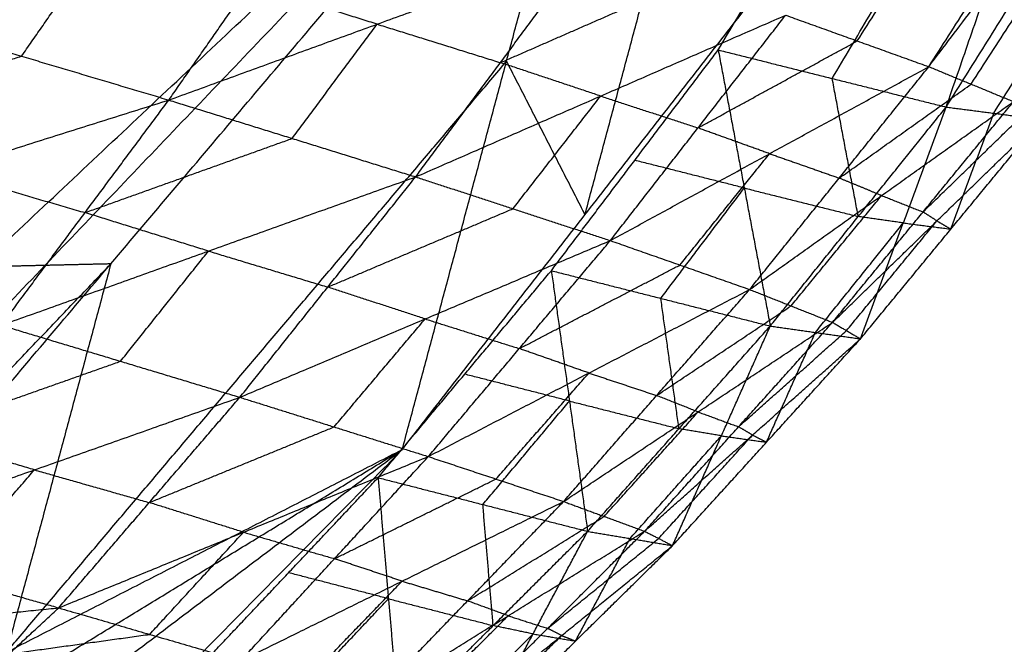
# Model space of a CAD drawing. Header units: millimetres. Extents: x -106 to 110, y -96 to 120.
# Tile 707 of 1020: x 103.98 to 105.67, y -14.54 to -13.46. Entities that reach past the tile are written whole.
import ezdxf

# ---------------------------------------------------------------- set-up
doc = ezdxf.new("R2010")
doc.units = ezdxf.units.MM
doc.header["$MEASUREMENT"] = 0
doc.layers.add('Default', color=7, linetype='Continuous', true_color=0x000000)

msp = doc.modelspace()

# ---------------------------------------------------------------- linework, layer by layer
at = {"layer": 'Default'}
for points in [[(105.18, -13.5136, 11.5255), (105.6896, -12.6537, 11.1125), (106.1991, -11.7938, 10.6996)], [(105.572, -13.6118, 11.8633), (105.8856, -12.7028, 11.2814), (106.1991, -11.7938, 10.6996)], [(105.5421, -13.5424, 12.9081), (106.0861, -12.6927, 12.6764), (106.6302, -11.843, 12.4446)], [(105.572, -13.6118, 11.8633), (106.1079, -12.757, 11.4749), (106.6438, -11.9022, 11.0864)], [(105.5421, -13.5424, 12.9081), (106.1647, -12.7223, 12.4776), (106.7873, -11.9023, 12.047)], [(105.419, -13.4981, 13.0499), (105.6911, -13.0733, 12.934), (105.9631, -12.6484, 12.8181)], [(105.376, -13.5627, 11.6944), (105.6308, -13.1328, 11.4879), (105.8856, -12.7028, 11.2814)], [(105.6149, -13.5724, 12.7618), (105.8898, -13.1474, 12.6197), (106.1647, -12.7223, 12.4776)], [(105.6538, -13.6224, 12.0988), (105.9217, -13.195, 11.9046), (106.1897, -12.7676, 11.7104)], [(102.8238, -14.9084, 12.0263), (103.9095, -13.8868, 11.4053), (104.9952, -12.8653, 10.7844)], [(103.0495, -14.9032, 12.1564), (104.0223, -13.8842, 11.4704), (104.9952, -12.8653, 10.7844)], [(103.2757, -14.898, 12.2873), (104.1355, -13.8816, 11.5358), (104.9952, -12.8653, 10.7844)], [(104.6367, -14.2008, 12.0249), (104.816, -13.5331, 11.4046), (104.9952, -12.8653, 10.7844)], [(104.2526, -12.8813, 10.3551), (103.7097, -13.392, 10.6656), (103.1668, -13.9028, 10.976)], [(104.9508, -13.7972, 11.7379), (105.0404, -13.4633, 11.4278), (105.13, -13.1294, 11.1177)], [(104.2353, -13.5998, 13.6792), (104.3742, -13.4003, 13.6585), (104.5132, -13.2009, 13.6378)], [(103.9821, -13.5243, 13.7234), (104.0515, -13.4246, 13.713), (104.121, -13.3248, 13.7027)], [(104.2353, -13.5998, 13.6792), (104.5933, -13.4693, 13.5609), (104.9513, -13.3388, 13.4427)], [(104.6598, -13.7319, 13.5178), (104.8055, -13.5354, 13.4802), (104.9513, -13.3388, 13.4427)], [(104.5933, -13.4693, 13.5609), (104.4838, -13.4348, 13.6097), (104.3742, -13.4003, 13.6585)], [(104.6367, -14.2008, 12.0249), (104.9508, -13.7972, 11.7379), (105.2648, -13.3936, 11.451)], [(104.8055, -13.5354, 13.4802), (104.9646, -13.4658, 13.3987), (105.1236, -13.3963, 13.3172)], [(103.7288, -13.4488, 13.7676), (103.9821, -13.5243, 13.7234), (104.2353, -13.5998, 13.6792)], [(104.6598, -13.7319, 13.5178), (104.9779, -13.5929, 13.3547), (105.296, -13.4538, 13.1916)], [(104.9945, -13.8415, 13.3025), (105.1452, -13.6477, 13.2471), (105.296, -13.4538, 13.1916)], [(105.296, -13.4538, 13.1916), (105.419, -13.4981, 13.0499), (105.5421, -13.5424, 12.9081)], [(104.4475, -13.6658, 13.5985), (104.5204, -13.5676, 13.5797), (104.5933, -13.4693, 13.5609)], [(104.5933, -13.4693, 13.5609), (104.6994, -13.5023, 13.5206), (104.8055, -13.5354, 13.4802)], [(105.1452, -13.6477, 13.2471), (105.2821, -13.5729, 13.1485), (105.419, -13.4981, 13.0499)], [(103.5937, -13.6467, 13.7752), (103.7879, -13.5855, 13.7493), (103.9821, -13.5243, 13.7234)], [(104.8931, -13.8932, 11.7846), (105.0365, -13.7034, 11.6551), (105.18, -13.5136, 11.5255)], [(105.18, -13.5136, 11.5255), (105.2248, -13.751, 11.8163), (105.2695, -13.9884, 12.107)], [(105.18, -13.5136, 11.5255), (105.376, -13.5627, 11.6944), (105.572, -13.6118, 11.8633)], [(103.9562, -14.5494, 12.1561), (104.3861, -14.0412, 11.7803), (104.816, -13.5331, 11.4046)], [(104.9779, -13.5929, 13.3547), (104.8917, -13.5641, 13.4175), (104.8055, -13.5354, 13.4802)], [(104.816, -13.5331, 11.4046), (104.8834, -13.6651, 11.5713), (104.9508, -13.7972, 11.7379)], [(104.9945, -13.8415, 13.3025), (105.2683, -13.692, 13.1053), (105.5421, -13.5424, 12.9081)], [(105.234, -13.9256, 13.0544), (105.3881, -13.734, 12.9813), (105.5421, -13.5424, 12.9081)], [(105.5421, -13.5424, 12.9081), (105.6149, -13.5724, 12.7618), (105.6878, -13.6024, 12.6154)], [(105.4208, -13.8001, 11.9851), (105.3984, -13.6814, 11.8398), (105.376, -13.5627, 11.6944)], [(105.3881, -13.734, 12.9813), (105.5015, -13.6532, 12.8715), (105.6149, -13.5724, 12.7618)], [(104.8271, -13.7867, 13.4101), (104.9025, -13.6898, 13.3824), (104.9779, -13.5929, 13.3547)], [(104.9779, -13.5929, 13.3547), (105.0616, -13.6203, 13.3009), (105.1452, -13.6477, 13.2471)], [(103.4586, -13.8445, 13.7828), (103.8469, -13.7222, 13.731), (104.2353, -13.5998, 13.6792)], [(103.9472, -13.9871, 13.7258), (104.0912, -13.7934, 13.7025), (104.2353, -13.5998, 13.6792)], [(104.2353, -13.5998, 13.6792), (104.4475, -13.6658, 13.5985), (104.6598, -13.7319, 13.5178)], [(105.234, -13.9256, 13.0544), (105.4609, -13.764, 12.8349), (105.6878, -13.6024, 12.6154)], [(105.2695, -13.9884, 12.107), (105.4208, -13.8001, 11.9851), (105.572, -13.6118, 11.8633)], [(105.3766, -13.9821, 12.7943), (105.5322, -13.7923, 12.7049), (105.6878, -13.6024, 12.6154)], [(105.4246, -14.0104, 12.541), (105.4983, -13.8111, 12.2021), (105.572, -13.6118, 11.8633)], [(105.572, -13.6118, 11.8633), (105.6538, -13.6224, 12.0988), (105.7356, -13.633, 12.3343)], [(105.5322, -13.7923, 12.7049), (105.622, -13.705, 12.5899), (105.7117, -13.6177, 12.4748)], [(105.5801, -13.8217, 12.4376), (105.6169, -13.7221, 12.2682), (105.6538, -13.6224, 12.0988)], [(105.3766, -13.9821, 12.7943), (105.5561, -13.8076, 12.5643), (105.7356, -13.633, 12.3343)], [(105.4246, -14.0104, 12.541), (105.5801, -13.8217, 12.4376), (105.7356, -13.633, 12.3343)], [(105.2683, -13.692, 13.1053), (105.2067, -13.6698, 13.1762), (105.1452, -13.6477, 13.2471)], [(104.0912, -13.7934, 13.7025), (104.2694, -13.7296, 13.6505), (104.4475, -13.6658, 13.5985)], [(105.1142, -13.8835, 13.1785), (105.1913, -13.7877, 13.1419), (105.2683, -13.692, 13.1053)], [(105.2683, -13.692, 13.1053), (105.3282, -13.713, 13.0433), (105.3881, -13.734, 12.9813)], [(105.2248, -13.751, 11.8163), (105.1306, -13.7272, 11.7357), (105.0365, -13.7034, 11.6551)], [(103.8469, -13.7222, 13.731), (103.9691, -13.7578, 13.7167), (104.0912, -13.7934, 13.7025)], [(103.9472, -13.9871, 13.7258), (104.3035, -13.8595, 13.6218), (104.6598, -13.7319, 13.5178)], [(104.3575, -14.111, 13.6006), (104.5086, -13.9214, 13.5592), (104.6598, -13.7319, 13.5178)], [(104.6598, -13.7319, 13.5178), (104.8271, -13.7867, 13.4101), (104.9945, -13.8415, 13.3025)], [(105.4609, -13.764, 12.8349), (105.4245, -13.749, 12.9081), (105.3881, -13.734, 12.9813)], [(105.0813, -13.9408, 11.9458), (105.153, -13.8459, 11.8811), (105.2248, -13.751, 11.8163)], [(105.2248, -13.751, 11.8163), (105.3228, -13.7756, 11.9007), (105.4208, -13.8001, 11.9851)], [(105.3053, -13.9538, 12.9244), (105.3831, -13.8589, 12.8797), (105.4609, -13.764, 12.8349)], [(105.4609, -13.764, 12.8349), (105.4966, -13.7781, 12.7699), (105.5322, -13.7923, 12.7049)], [(104.3035, -13.8595, 13.6218), (104.1974, -13.8265, 13.6621), (104.0912, -13.7934, 13.7025)], [(104.5086, -13.9214, 13.5592), (104.6679, -13.8541, 13.4847), (104.8271, -13.7867, 13.4101)], [(105.5561, -13.8076, 12.5643), (105.5442, -13.7999, 12.6346), (105.5322, -13.7923, 12.7049)], [(105.3471, -13.9994, 12.324), (105.4227, -13.9053, 12.2631), (105.4983, -13.8111, 12.2021)], [(105.4006, -13.9963, 12.6677), (105.4784, -13.9019, 12.616), (105.5561, -13.8076, 12.5643)], [(105.4983, -13.8111, 12.2021), (105.4595, -13.8056, 12.0936), (105.4208, -13.8001, 11.9851)], [(105.4983, -13.8111, 12.2021), (105.5392, -13.8164, 12.3199), (105.5801, -13.8217, 12.4376)], [(105.5561, -13.8076, 12.5643), (105.5681, -13.8147, 12.501), (105.5801, -13.8217, 12.4376)], [(104.3575, -14.111, 13.6006), (104.676, -13.9762, 13.4516), (104.9945, -13.8415, 13.3025)], [(104.6815, -14.2129, 13.4239), (104.838, -14.0272, 13.3632), (104.9945, -13.8415, 13.3025)], [(104.9945, -13.8415, 13.3025), (105.1142, -13.8835, 13.1785), (105.234, -13.9256, 13.0544)], [(104.1523, -14.049, 13.6632), (104.2279, -13.9543, 13.6425), (104.3035, -13.8595, 13.6218)], [(104.3035, -13.8595, 13.6218), (104.4061, -13.8905, 13.5905), (104.5086, -13.9214, 13.5592)], [(103.1626, -14.9006, 12.2218), (103.649, -14.3911, 11.8788), (104.1355, -13.8816, 11.5358)], [(104.1355, -13.8816, 11.5358), (104.0458, -14.2155, 11.8459), (103.9562, -14.5494, 12.1561)], [(104.1355, -13.8816, 11.5358), (104.0789, -13.8829, 11.5031), (104.0223, -13.8842, 11.4704)], [(104.0223, -13.8842, 11.4704), (103.9659, -13.8855, 11.4379), (103.9095, -13.8868, 11.4053)], [(104.5952, -14.2492, 12.0641), (104.7441, -14.0712, 11.9244), (104.8931, -13.8932, 11.7846)], [(104.838, -14.0272, 13.3632), (104.9761, -13.9554, 13.2708), (105.1142, -13.8835, 13.1785)], [(104.8931, -13.8932, 11.7846), (104.9242, -14.1174, 12.0775), (104.9554, -14.3415, 12.3703)], [(104.8931, -13.8932, 11.7846), (105.0813, -13.9408, 11.9458), (105.2695, -13.9884, 12.107)], [(104.676, -13.9762, 13.4516), (104.5923, -13.9488, 13.5054), (104.5086, -13.9214, 13.5592)], [(104.6815, -14.2129, 13.4239), (104.9577, -14.0692, 13.2391), (105.234, -13.9256, 13.0544)], [(104.9141, -14.2902, 13.2137), (105.0741, -14.1079, 13.1341), (105.234, -13.9256, 13.0544)], [(105.234, -13.9256, 13.0544), (105.3053, -13.9538, 12.9244), (105.3766, -13.9821, 12.7943)], [(105.1125, -14.165, 12.2386), (105.0969, -14.0529, 12.0922), (105.0813, -13.9408, 11.9458)], [(105.0741, -14.1079, 13.1341), (105.1897, -14.0309, 13.0292), (105.3053, -13.9538, 12.9244)], [(104.5195, -14.1619, 13.5122), (104.5977, -14.0691, 13.4819), (104.676, -13.9762, 13.4516)], [(104.676, -13.9762, 13.4516), (104.757, -14.0017, 13.4074), (104.838, -14.0272, 13.3632)], [(104.9141, -14.2902, 13.2137), (105.1454, -14.1362, 13.004), (105.3766, -13.9821, 12.7943)], [(105.0534, -14.3414, 12.9885), (105.215, -14.1617, 12.8914), (105.3766, -13.9821, 12.7943)], [(105.3766, -13.9821, 12.7943), (105.4006, -13.9963, 12.6677), (105.4246, -14.0104, 12.541)], [(103.9472, -13.9871, 13.7258), (104.1523, -14.049, 13.6632), (104.3575, -14.111, 13.6006)], [(104.9554, -14.3415, 12.3703), (105.1125, -14.165, 12.2386), (105.2695, -13.9884, 12.107)], [(105.1015, -14.366, 12.7649), (105.1855, -14.1772, 12.4359), (105.2695, -13.9884, 12.107)], [(105.215, -14.1617, 12.8914), (105.3078, -14.079, 12.7795), (105.4006, -13.9963, 12.6677)], [(105.263, -14.1882, 12.6529), (105.305, -14.0938, 12.4885), (105.3471, -13.9994, 12.324)], [(105.2695, -13.9884, 12.107), (105.3471, -13.9994, 12.324), (105.4246, -14.0104, 12.541)], [(105.0534, -14.3414, 12.9885), (105.239, -14.1759, 12.7647), (105.4246, -14.0104, 12.541)], [(105.1015, -14.366, 12.7649), (105.263, -14.1882, 12.6529), (105.4246, -14.0104, 12.541)], [(104.9577, -14.0692, 13.2391), (104.8979, -14.0482, 13.3012), (104.838, -14.0272, 13.3632)], [(103.799, -14.1739, 13.7519), (103.9756, -14.1115, 13.7076), (104.1523, -14.049, 13.6632)], [(104.7978, -14.2515, 13.3188), (104.8778, -14.1604, 13.279), (104.9577, -14.0692, 13.2391)], [(104.9577, -14.0692, 13.2391), (105.0159, -14.0886, 13.1866), (105.0741, -14.1079, 13.1341)], [(104.9242, -14.1174, 12.0775), (104.8342, -14.0943, 12.0009), (104.7441, -14.0712, 11.9244)], [(103.6507, -14.3607, 13.7781), (104.0041, -14.2358, 13.6894), (104.3575, -14.111, 13.6006)], [(104.046, -14.4731, 13.6917), (104.2017, -14.292, 13.6462), (104.3575, -14.111, 13.6006)], [(104.3575, -14.111, 13.6006), (104.5195, -14.1619, 13.5122), (104.6815, -14.2129, 13.4239)], [(104.7753, -14.2954, 12.2172), (104.8498, -14.2064, 12.1473), (104.9242, -14.1174, 12.0775)], [(104.9242, -14.1174, 12.0775), (105.0183, -14.1412, 12.158), (105.1125, -14.165, 12.2386)], [(105.1454, -14.1362, 13.004), (105.1097, -14.122, 13.069), (105.0741, -14.1079, 13.1341)], [(104.9838, -14.3158, 13.1011), (105.0646, -14.226, 13.0525), (105.1454, -14.1362, 13.004)], [(105.1454, -14.1362, 13.004), (105.1802, -14.1489, 12.9477), (105.215, -14.1617, 12.8914)], [(104.2017, -14.292, 13.6462), (104.3606, -14.227, 13.5792), (104.5195, -14.1619, 13.5122)], [(105.1855, -14.1772, 12.4359), (105.149, -14.1711, 12.3373), (105.1125, -14.165, 12.2386)], [(105.239, -14.1759, 12.7647), (105.227, -14.1688, 12.8281), (105.215, -14.1617, 12.8914)], [(104.0041, -14.2358, 13.6894), (103.9015, -14.2049, 13.7207), (103.799, -14.1739, 13.7519)], [(105.0284, -14.3537, 12.5676), (105.107, -14.2655, 12.5017), (105.1855, -14.1772, 12.4359)], [(105.0775, -14.3537, 12.8767), (105.1582, -14.2648, 12.8207), (105.239, -14.1759, 12.7647)], [(105.1855, -14.1772, 12.4359), (105.2243, -14.1827, 12.5444), (105.263, -14.1882, 12.6529)], [(105.239, -14.1759, 12.7647), (105.251, -14.182, 12.7088), (105.263, -14.1882, 12.6529)], [(103.2757, -14.898, 12.2873), (103.9562, -14.5494, 12.1561), (104.6367, -14.2008, 12.0249)], [(103.5026, -14.8927, 12.4189), (104.0697, -14.5468, 12.2219), (104.6367, -14.2008, 12.0249)], [(103.7301, -14.8875, 12.5512), (104.1834, -14.5441, 12.288), (104.6367, -14.2008, 12.0249)], [(103.966, -14.882, 12.6887), (104.3013, -14.5414, 12.3568), (104.6367, -14.2008, 12.0249)], [(104.046, -14.4731, 13.6917), (104.3637, -14.343, 13.5578), (104.6815, -14.2129, 13.4239)], [(104.3588, -14.5642, 13.556), (104.5202, -14.3886, 13.4899), (104.6815, -14.2129, 13.4239)], [(104.6815, -14.2129, 13.4239), (104.7978, -14.2515, 13.3188), (104.9141, -14.2902, 13.2137)], [(103.8483, -14.4169, 13.7349), (103.9262, -14.3264, 13.7121), (104.0041, -14.2358, 13.6894)], [(104.0041, -14.2358, 13.6894), (104.1029, -14.2639, 13.6678), (104.2017, -14.292, 13.6462)], [(104.2872, -14.5761, 12.3648), (104.4412, -14.4127, 12.2144), (104.5952, -14.2492, 12.0641)], [(104.5202, -14.3886, 13.4899), (104.659, -14.3201, 13.4044), (104.7978, -14.2515, 13.3188)], [(104.5952, -14.2492, 12.0641), (104.6129, -14.4574, 12.359), (104.6307, -14.6656, 12.654)], [(104.5952, -14.2492, 12.0641), (104.7753, -14.2954, 12.2172), (104.9554, -14.3415, 12.3703)], [(104.3637, -14.343, 13.5578), (104.2827, -14.3175, 13.602), (104.2017, -14.292, 13.6462)], [(104.3588, -14.5642, 13.556), (104.6365, -14.4272, 13.3849), (104.9141, -14.2902, 13.2137)], [(104.5841, -14.6321, 13.3864), (104.7491, -14.4611, 13.3), (104.9141, -14.2902, 13.2137)], [(104.793, -14.5036, 12.5121), (104.7842, -14.3995, 12.3646), (104.7753, -14.2954, 12.2172)], [(104.9141, -14.2902, 13.2137), (104.9838, -14.3158, 13.1011), (105.0534, -14.3414, 12.9885)], [(104.7491, -14.4611, 13.3), (104.8664, -14.3885, 13.2006), (104.9838, -14.3158, 13.1011)], [(104.2024, -14.5187, 13.6239), (104.2831, -14.4308, 13.5908), (104.3637, -14.343, 13.5578)], [(104.3637, -14.343, 13.5578), (104.4419, -14.3658, 13.5239), (104.5202, -14.3886, 13.4899)], [(104.5841, -14.6321, 13.3864), (104.8188, -14.4867, 13.1874), (105.0534, -14.3414, 12.9885)], [(104.6307, -14.6656, 12.654), (104.793, -14.5036, 12.5121), (104.9554, -14.3415, 12.3703)], [(104.7199, -14.6754, 13.1984), (104.8867, -14.5084, 13.0934), (105.0534, -14.3414, 12.9885)], [(104.7679, -14.6944, 13.0065), (104.8616, -14.518, 12.6884), (104.9554, -14.3415, 12.3703)], [(104.8867, -14.5084, 13.0934), (104.9821, -14.431, 12.9851), (105.0775, -14.3537, 12.8767)], [(104.9347, -14.5302, 12.8857), (104.9816, -14.442, 12.7266), (105.0284, -14.3537, 12.5676)], [(104.9554, -14.3415, 12.3703), (105.0284, -14.3537, 12.5676), (105.1015, -14.366, 12.7649)], [(105.0534, -14.3414, 12.9885), (105.0775, -14.3537, 12.8767), (105.1015, -14.366, 12.7649)], [(103.6507, -14.3607, 13.7781), (103.8483, -14.4169, 13.7349), (104.046, -14.4731, 13.6917)], [(104.7199, -14.6754, 13.1984), (104.9107, -14.5207, 12.9816), (105.1015, -14.366, 12.7649)], [(104.7679, -14.6944, 13.0065), (104.9347, -14.5302, 12.8857), (105.1015, -14.366, 12.7649)], [(104.6365, -14.4272, 13.3849), (104.5783, -14.4079, 13.4374), (104.5202, -14.3886, 13.4899)], [(104.6129, -14.4574, 12.359), (104.5271, -14.435, 12.2867), (104.4412, -14.4127, 12.2144)], [(104.4715, -14.5981, 13.4712), (104.554, -14.5127, 13.428), (104.6365, -14.4272, 13.3849)], [(104.6365, -14.4272, 13.3849), (104.6928, -14.4442, 13.3424), (104.7491, -14.4611, 13.3)], [(104.459, -14.6209, 12.5094), (104.5359, -14.5391, 12.4342), (104.6129, -14.4574, 12.359)], [(104.6129, -14.4574, 12.359), (104.703, -14.4805, 12.4356), (104.793, -14.5036, 12.5121)], [(103.4876, -14.5292, 13.8114), (103.7668, -14.5011, 13.7516), (104.046, -14.4731, 13.6917)], [(103.8747, -14.6315, 13.7484), (103.9603, -14.5523, 13.72), (104.046, -14.4731, 13.6917)], [(104.046, -14.4731, 13.6917), (104.2024, -14.5187, 13.6239), (104.3588, -14.5642, 13.556)], [(104.8188, -14.4867, 13.1874), (104.784, -14.4739, 13.2437), (104.7491, -14.4611, 13.3)], [(104.652, -14.6537, 13.2924), (104.7354, -14.5702, 13.2399), (104.8188, -14.4867, 13.1874)], [(104.8188, -14.4867, 13.1874), (104.8527, -14.4976, 13.1404), (104.8867, -14.5084, 13.0934)], [(104.8616, -14.518, 12.6884), (104.8273, -14.5108, 12.6003), (104.793, -14.5036, 12.5121)], [(104.9107, -14.5207, 12.9816), (104.8987, -14.5145, 13.0375), (104.8867, -14.5084, 13.0934)], [(103.9603, -14.5523, 13.72), (104.0814, -14.5355, 13.672), (104.2024, -14.5187, 13.6239)], [(104.6993, -14.68, 12.8302), (104.7805, -14.599, 12.7593), (104.8616, -14.518, 12.6884)], [(104.7439, -14.6849, 13.1025), (104.8273, -14.6028, 13.0421), (104.9107, -14.5207, 12.9816)], [(104.8616, -14.518, 12.6884), (104.8982, -14.5241, 12.787), (104.9347, -14.5302, 12.8857)], [(104.9107, -14.5207, 12.9816), (104.9227, -14.5254, 12.9337), (104.9347, -14.5302, 12.8857)]]:
    msp.add_open_spline(points, degree=2, dxfattribs=at)

doc.saveas('drawing.dxf')
